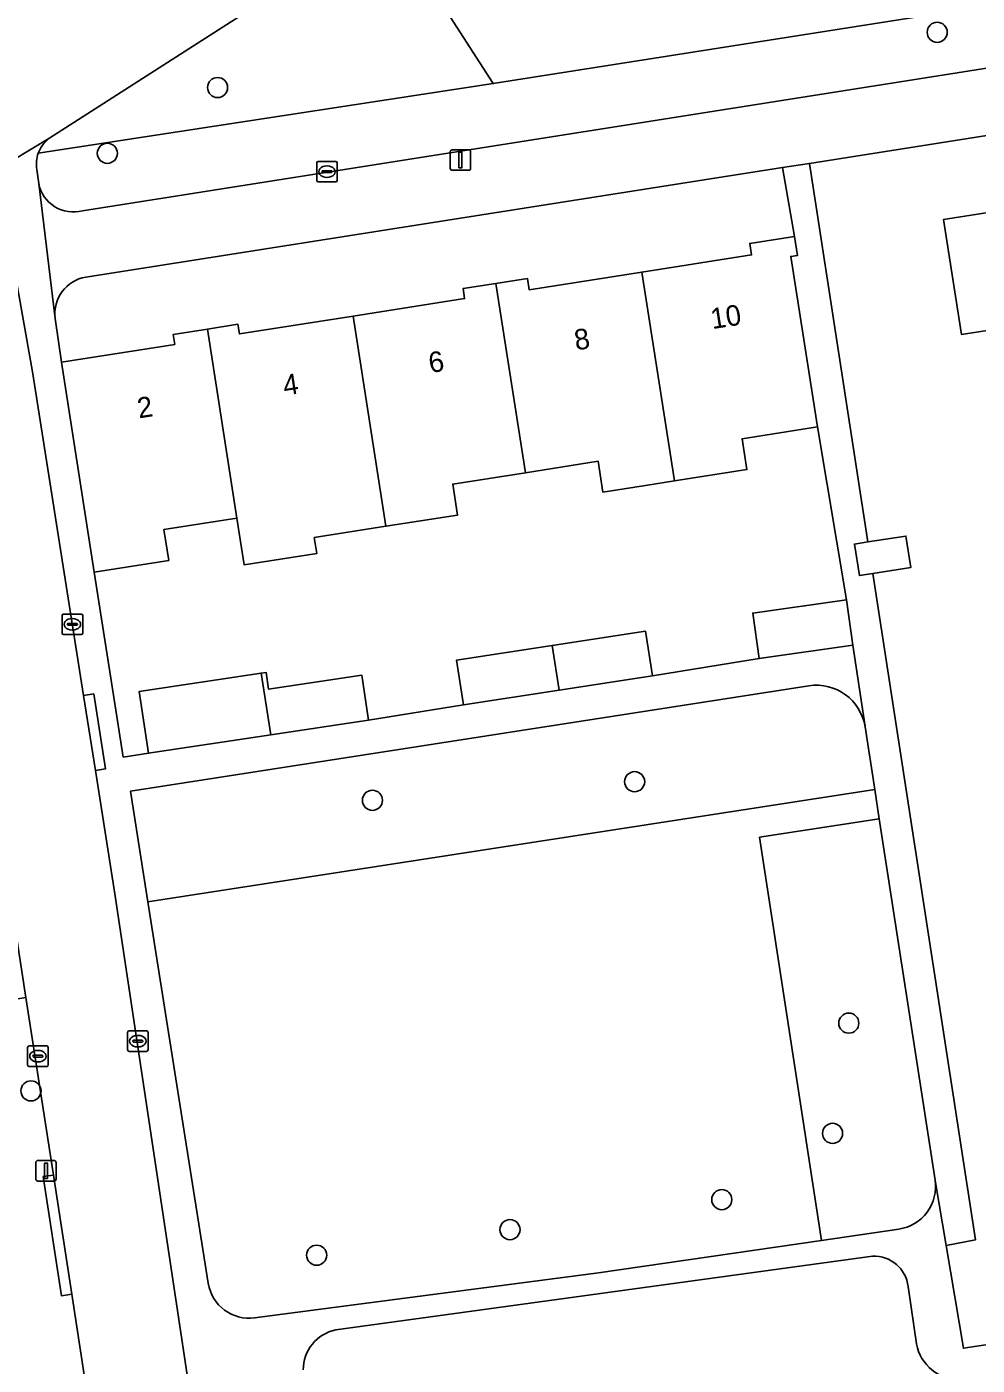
# Model space of a CAD drawing. Extents: x 160077 to 160948, y 386481 to 387498.
# Drawn here: x 160448.4 to 160494.6, y 387143.6 to 387208.7 of the extents above; entities that cross this region are included whole.
import ezdxf

# ---------------------------------------------------------------- set-up
doc = ezdxf.new("R2010")
doc.units = 0
for name, color, linetype in [('IMGEO_Boom', 7, 'Continuous'), ('IMGEO_Erf', 7, 'Continuous'), ('IMGEO_Groenvoorziening', 7, 'Continuous'), ('IMGEO_Kolk', 7, 'Continuous'), ('IMGEO_Lichtmast', 7, 'Continuous'), ('IMGEO_Muur', 7, 'Continuous'), ('IMGEO_Pand', 7, 'Continuous'), ('IMGEO_Pand_nummerreeks', 7, 'Continuous'), ('IMGEO_Parkeervlak_open', 7, 'Continuous'), ('IMGEO_Rijbaan_lokaal_open', 7, 'Continuous'), ('IMGEO_Voetpad_open', 7, 'Continuous')]:
    doc.layers.add(name, color=color, linetype=linetype)

msp = doc.modelspace()

# ---------------------------------------------------------------- linework, layer by layer
at = {"layer": 'IMGEO_Boom'}
for centre in [(160492.657, 387208.434), (160457.646, 387205.747), (160452.282, 387202.546), (160477.936, 387171.975), (160465.178, 387171.068), (160488.357, 387160.227), (160448.567, 387156.931), (160487.568, 387154.866), (160482.178, 387151.64), (160471.872, 387150.18), (160462.466, 387148.938)]:
    msp.add_circle(centre, 0.489, dxfattribs=at)
at = {"layer": 'IMGEO_Erf'}
for points in [[(160500, 387204.183), (160486.443, 387202.053), (160489.284, 387183.636), (160491.133, 387183.927), (160491.379, 387182.403), (160489.521, 387182.103), (160494.522, 387149.687), (160493.093, 387149.407), (160493.933, 387144.411), (160500, 387145.329)], [(160449.748, 387194.51), (160450.045, 387192.379), (160455.562, 387193.245), (160455.485, 387193.733), (160457.155, 387193.995), (160458.631, 387194.227), (160458.705, 387193.76), (160464.243, 387194.629), (160469.663, 387195.479), (160469.587, 387195.961), (160471.184, 387196.211), (160472.725, 387196.453), (160472.81, 387195.909), (160478.284, 387196.768), (160483.623, 387197.605), (160483.535, 387198.16), (160485.72, 387198.503), (160485.133, 387201.848), (160451.238, 387196.523)], [(160497.79, 387194.354), (160493.838, 387193.731), (160492.957, 387199.323), (160496.699, 387199.913)]]:
    msp.add_lwpolyline(points, dxfattribs=at)
msp.add_lwpolyline([(160486.83, 387189.238), (160483.167, 387188.662), (160483.402, 387187.16), (160479.868, 387186.605), (160478.463, 387186.384), (160476.397, 387186.06), (160476.161, 387187.561), (160472.619, 387187.005), (160469.087, 387186.451), (160469.322, 387184.949), (160465.837, 387184.402), (160462.347, 387183.854), (160462.47, 387183.072), (160458.943, 387182.522), (160458.588, 387184.802), (160455.037, 387184.245), (160455.272, 387182.743), (160451.645, 387182.174), (160452.585, 387176.178), (160453.056, 387173.173), (160454.286, 387173.358), (160453.834, 387176.366), (160459.764, 387177.257), (160460.006, 387177.293), (160460.129, 387176.472), (160464.668, 387177.153), (160464.996, 387174.967), (160469.607, 387175.714), (160469.274, 387177.889), (160473.928, 387178.601), (160478.467, 387179.296), (160478.8, 387177.121), (160484.002, 387177.964), (160483.685, 387180.175), (160488.237, 387180.828)], close=True, dxfattribs=at)
msp.add_arc((160451.527, 387194.751), 1.796, 99.27307, 187.71007, dxfattribs=at)
at = {"layer": 'IMGEO_Groenvoorziening'}
for points in [[(160468.963, 387209.178), (160465.938, 387213.851), (160449.437, 387203.261)], [(160509.511, 387211.109), (160509.377, 387211.966), (160498.218, 387210.216), (160471.06, 387205.939), (160448.92, 387202.55)], [(160448.92, 387202.55), (160471.06, 387205.939), (160468.963, 387209.178)], [(160451.075, 387199.755), (160500, 387207.46), (160507.733, 387208.672)], [(160448.857, 387201.752), (160448.946, 387201.079)], [(160486.417, 387176.643), (160453.401, 387171.506), (160454.256, 387166.131), (160489.619, 387171.598), (160489.149, 387174.646)], [(160459.449, 387145.885), (160476.173, 387148.072), (160487.035, 387149.659), (160484.013, 387169.274), (160489.839, 387170.175), (160489.619, 387171.598), (160454.256, 387166.131), (160457.195, 387147.572)], [(160492.554, 387152.587), (160489.839, 387170.175), (160484.013, 387169.274), (160487.035, 387149.659), (160490.79, 387150.207)]]:
    msp.add_lwpolyline(points, dxfattribs=at)
msp.add_lwpolyline([(160471.06, 387205.939), (160498.218, 387210.216), (160498.497, 387213.871), (160468.963, 387209.178)], close=True, dxfattribs=at)
for centre, radius, start, end in [((160450.379, 387202.032), 1.548, 127.48383, 160.47101), ((160450.379, 387202.033), 1.548, 160.4975, 190.47452), ((160450.618, 387201.394), 1.702, 190.68029, 285.56573), ((160486.776, 387174.267), 2.403, 9.07783, 98.59107), ((160490.489, 387152.274), 2.088, 278.27907, 8.63099), ((160459.187, 387147.885), 2.017, 188.91775, 277.45642)]:
    msp.add_arc(centre, radius, start, end, dxfattribs=at)
at = {"layer": 'IMGEO_Kolk'}
for p, q in [((160462.468, 387201.228), (160462.468, 387202.08)), ((160462.543, 387202.154), (160463.395, 387202.154)), ((160462.956, 387201.934), (160462.981, 387201.934)), ((160463.469, 387202.08), (160463.469, 387201.228)), ((160463.395, 387201.154), (160462.543, 387201.154)), ((160462.727, 387201.648), (160462.727, 387201.66)), ((160463.165, 387201.611), (160462.767, 387201.611)), ((160462.77, 387201.697), (160463.168, 387201.697)), ((160462.979, 387201.374), (160462.954, 387201.374)), ((160463.211, 387201.66), (160463.211, 387201.648)), ((160450.08, 387179.206), (160450.08, 387180.058)), ((160450.155, 387180.132), (160451.007, 387180.132)), ((160450.339, 387179.626), (160450.339, 387179.638)), ((160450.777, 387179.589), (160450.379, 387179.589)), ((160450.382, 387179.675), (160450.78, 387179.675)), ((160450.568, 387179.912), (160450.593, 387179.912)), ((160450.823, 387179.638), (160450.823, 387179.626)), ((160451.081, 387180.058), (160451.081, 387179.206)), ((160451.007, 387179.132), (160450.155, 387179.132)), ((160450.591, 387179.352), (160450.566, 387179.352)), ((160453.264, 387158.925), (160453.264, 387159.777)), ((160453.339, 387159.851), (160454.191, 387159.851)), ((160453.566, 387159.394), (160453.964, 387159.394)), ((160453.752, 387159.631), (160453.777, 387159.631)), ((160454.265, 387159.777), (160454.265, 387158.925)), ((160448.403, 387158.194), (160448.403, 387159.046)), ((160448.478, 387159.12), (160449.33, 387159.12)), ((160448.891, 387158.9), (160448.916, 387158.9)), ((160449.404, 387159.046), (160449.404, 387158.194)), ((160454.191, 387158.851), (160453.339, 387158.851)), ((160453.523, 387159.345), (160453.523, 387159.357)), ((160453.961, 387159.308), (160453.563, 387159.308)), ((160453.775, 387159.071), (160453.75, 387159.071)), ((160454.007, 387159.357), (160454.007, 387159.345)), ((160449.33, 387158.12), (160448.478, 387158.12)), ((160448.662, 387158.614), (160448.662, 387158.626)), ((160449.1, 387158.577), (160448.702, 387158.577)), ((160448.705, 387158.663), (160449.103, 387158.663)), ((160448.914, 387158.34), (160448.889, 387158.34)), ((160449.146, 387158.626), (160449.146, 387158.614))]:
    msp.add_line(p, q, dxfattribs=at)
for points in [[(160462.468, 387201.228), (160462.468, 387202.08)], [(160462.543, 387202.154), (160463.395, 387202.154)], [(160463.469, 387202.08), (160463.469, 387201.228)], [(160463.395, 387201.154), (160462.543, 387201.154)], [(160450.08, 387179.206), (160450.08, 387180.058)], [(160450.155, 387180.132), (160451.007, 387180.132)], [(160451.081, 387180.058), (160451.081, 387179.206)], [(160451.007, 387179.132), (160450.155, 387179.132)], [(160453.264, 387158.925), (160453.264, 387159.777)], [(160453.339, 387159.851), (160454.191, 387159.851)], [(160454.265, 387159.777), (160454.265, 387158.925)], [(160448.403, 387158.194), (160448.403, 387159.046)], [(160448.478, 387159.12), (160449.33, 387159.12)], [(160449.404, 387159.046), (160449.404, 387158.194)], [(160454.191, 387158.851), (160453.339, 387158.851)], [(160449.33, 387158.12), (160448.478, 387158.12)]]:
    msp.add_lwpolyline(points, dxfattribs=at)
for centre, radius, start, end in [((160462.545, 387202.078), 0.0765, 91.55205, 178.44795), ((160462.545, 387202.078), 0.0765, 91.55205, 178.44795), ((160463.393, 387202.078), 0.0765, 1.55205, 88.44795), ((160463.393, 387202.078), 0.0765, 1.55205, 88.44795), ((160462.545, 387201.23), 0.0765, 181.55205, 268.44795), ((160462.545, 387201.23), 0.0765, 181.55205, 268.44795), ((160462.767, 387201.657), 0.0403, 85.87752, 175.75265), ((160462.764, 387201.647), 0.0366, 178.93798, 274.71019), ((160463.168, 387201.654), 0.043, 264.86636, 352.45326), ((160463.172, 387201.659), 0.0386, 1.73085, 96.63898), ((160463.393, 387201.23), 0.0765, 271.55205, 358.44795), ((160463.393, 387201.23), 0.0765, 271.55205, 358.44795), ((160450.157, 387180.056), 0.0765, 91.55205, 178.44795), ((160450.157, 387180.056), 0.0765, 91.55205, 178.44795), ((160450.379, 387179.635), 0.0403, 85.87752, 175.75265), ((160450.376, 387179.625), 0.0366, 178.93798, 274.71019), ((160450.78, 387179.632), 0.043, 264.86636, 352.45326), ((160450.784, 387179.637), 0.0386, 1.73085, 96.63898), ((160451.005, 387180.056), 0.0765, 1.55205, 88.44795), ((160451.005, 387180.056), 0.0765, 1.55205, 88.44795), ((160450.157, 387179.208), 0.0765, 181.55205, 268.44795), ((160450.157, 387179.208), 0.0765, 181.55205, 268.44795), ((160451.005, 387179.208), 0.0765, 271.55205, 358.44795), ((160451.005, 387179.208), 0.0765, 271.55205, 358.44795), ((160453.341, 387159.775), 0.0765, 91.55205, 178.44795), ((160453.341, 387159.775), 0.0765, 91.55205, 178.44795), ((160453.563, 387159.354), 0.0403, 85.87752, 175.75265), ((160453.968, 387159.356), 0.0386, 1.73085, 96.63898), ((160454.189, 387159.775), 0.0765, 1.55205, 88.44795), ((160454.189, 387159.775), 0.0765, 1.55205, 88.44795), ((160448.48, 387159.044), 0.0765, 91.55205, 178.44795), ((160448.48, 387159.044), 0.0765, 91.55205, 178.44795), ((160449.328, 387159.044), 0.0765, 1.55205, 88.44795), ((160449.328, 387159.044), 0.0765, 1.55205, 88.44795), ((160453.341, 387158.927), 0.0765, 181.55205, 268.44795), ((160453.341, 387158.927), 0.0765, 181.55205, 268.44795), ((160453.56, 387159.344), 0.0366, 178.93798, 274.71019), ((160453.964, 387159.351), 0.043, 264.86636, 352.45326), ((160454.189, 387158.927), 0.0765, 271.55205, 358.44795), ((160454.189, 387158.927), 0.0765, 271.55205, 358.44795), ((160448.48, 387158.196), 0.0765, 181.55205, 268.44795), ((160448.48, 387158.196), 0.0765, 181.55205, 268.44795), ((160448.702, 387158.623), 0.0403, 85.87752, 175.75265), ((160448.699, 387158.613), 0.0366, 178.93798, 274.71019), ((160449.103, 387158.62), 0.043, 264.86636, 352.45326), ((160449.107, 387158.625), 0.0386, 1.73085, 96.63898), ((160449.328, 387158.196), 0.0765, 271.55205, 358.44795), ((160449.328, 387158.196), 0.0765, 271.55205, 358.44795)]:
    msp.add_arc(centre, radius, start, end, dxfattribs=at)
for centre, major_axis, ratio, start_param, end_param in [((160462.955, 387201.654), (-0.387, 0.002), 0.722429, 4.712389, 7.853982), ((160462.98, 387201.654), (-0.39, 0.002), 0.717154, 1.570796, 4.712389), ((160450.567, 387179.632), (-0.387, 0.002), 0.722429, 4.712389, 7.853982), ((160450.592, 387179.632), (-0.39, 0.002), 0.717154, 1.570796, 4.712389), ((160453.751, 387159.351), (-0.387, 0.002), 0.722429, 4.712389, 7.853982), ((160453.776, 387159.351), (-0.39, 0.002), 0.717154, 1.570796, 4.712389), ((160448.89, 387158.62), (-0.387, 0.002), 0.722429, 4.712389, 7.853982), ((160448.915, 387158.62), (-0.39, 0.002), 0.717154, 1.570796, 4.712389)]:
    msp.add_ellipse(centre, major_axis=major_axis, ratio=ratio, start_param=start_param, end_param=end_param, dxfattribs=at)
at = {"layer": 'IMGEO_Lichtmast'}
for p, q in [((160468.967, 387201.819), (160468.967, 387202.619)), ((160468.967, 387202.619), (160468.967, 387201.819)), ((160469.067, 387202.719), (160469.857, 387202.719)), ((160469.857, 387202.719), (160469.067, 387202.719)), ((160469.957, 387202.619), (160469.957, 387201.819)), ((160469.957, 387201.819), (160469.957, 387202.619)), ((160469.857, 387201.719), (160469.067, 387201.719)), ((160469.067, 387201.719), (160469.857, 387201.719)), ((160448.899, 387153.547), (160449.689, 387153.547)), ((160449.689, 387153.547), (160448.899, 387153.547)), ((160448.799, 387152.647), (160448.799, 387153.447)), ((160448.799, 387153.447), (160448.799, 387152.647)), ((160449.789, 387153.447), (160449.789, 387152.647)), ((160449.789, 387152.647), (160449.789, 387153.447)), ((160449.689, 387152.547), (160448.899, 387152.547)), ((160448.899, 387152.547), (160449.689, 387152.547))]:
    msp.add_line(p, q, dxfattribs=at)
for points in [[(160469.387, 387202.594), (160469.537, 387202.594), (160469.537, 387201.844), (160469.387, 387201.844), (160469.387, 387202.594)], [(160449.219, 387153.422), (160449.369, 387153.422), (160449.369, 387152.672), (160449.219, 387152.672), (160449.219, 387153.422)]]:
    msp.add_lwpolyline(points, dxfattribs=at)
for centre, start, end in [((160469.067, 387202.619), 90, 180), ((160469.067, 387202.619), 90, 180), ((160469.857, 387202.619), 0, 90), ((160469.857, 387202.619), 360, 90), ((160469.067, 387201.819), 180, 270), ((160469.067, 387201.819), 180, 270), ((160469.857, 387201.819), 270, 0), ((160469.857, 387201.819), 270, 0), ((160448.899, 387153.447), 90, 180), ((160448.899, 387153.447), 90, 180), ((160449.689, 387153.447), 0, 90), ((160449.689, 387153.447), 360, 90), ((160448.899, 387152.647), 180, 270), ((160448.899, 387152.647), 180, 270), ((160449.689, 387152.647), 270, 0), ((160449.689, 387152.647), 270, 0)]:
    msp.add_arc(centre, 0.1, start, end, dxfattribs=at)
at = {"layer": 'IMGEO_Muur'}
msp.add_lwpolyline([(160451.645, 387182.174), (160452.585, 387176.178)], dxfattribs=at)
at = {"layer": 'IMGEO_Pand'}
for points in [[(160509.834, 387192.446), (160509.219, 387196.349), (160506.913, 387196.508), (160506.414, 387199.672), (160500, 387198.661), (160496.971, 387198.184), (160496.699, 387199.913), (160492.957, 387199.323), (160493.838, 387193.731), (160497.79, 387194.354), (160498.375, 387190.643), (160500, 387190.899)], [(160485.72, 387198.503), (160483.535, 387198.16), (160483.623, 387197.605), (160478.284, 387196.768), (160479.868, 387186.605), (160483.402, 387187.16), (160483.167, 387188.662), (160486.83, 387189.238), (160485.53, 387197.53), (160485.865, 387197.582)], [(160472.619, 387187.005), (160476.161, 387187.561), (160476.397, 387186.06), (160478.463, 387186.384), (160479.868, 387186.605), (160478.284, 387196.768), (160472.81, 387195.909), (160472.725, 387196.453), (160471.184, 387196.211)], [(160471.184, 387196.211), (160469.587, 387195.961), (160469.663, 387195.479), (160464.243, 387194.629), (160465.837, 387184.402), (160469.322, 387184.949), (160469.087, 387186.451), (160472.619, 387187.005)], [(160464.243, 387194.629), (160458.705, 387193.76), (160458.631, 387194.227), (160457.155, 387193.995), (160458.588, 387184.802), (160458.943, 387182.522), (160462.47, 387183.072), (160462.347, 387183.854), (160465.837, 387184.402)], [(160451.645, 387182.174), (160455.272, 387182.743), (160455.037, 387184.245), (160458.588, 387184.802), (160457.155, 387193.995), (160455.485, 387193.733), (160455.562, 387193.245), (160450.045, 387192.379)], [(160489.284, 387183.636), (160488.628, 387183.533), (160488.87, 387181.998), (160489.521, 387182.103), (160491.379, 387182.403), (160491.133, 387183.927)], [(160488.554, 387178.617), (160488.237, 387180.828), (160483.685, 387180.175), (160484.002, 387177.964)], [(160478.8, 387177.121), (160478.467, 387179.296), (160473.928, 387178.601), (160474.267, 387176.427)], [(160474.267, 387176.427), (160473.928, 387178.601), (160469.274, 387177.889), (160469.607, 387175.714)], [(160460.233, 387174.251), (160459.764, 387177.257), (160453.834, 387176.366), (160454.286, 387173.358)], [(160464.996, 387174.967), (160464.668, 387177.153), (160460.129, 387176.472), (160460.006, 387177.293), (160459.764, 387177.257), (160460.233, 387174.251)]]:
    msp.add_lwpolyline(points, close=True, dxfattribs=at)
at = {"layer": 'IMGEO_Parkeervlak_open'}
for points in [[(160489.513, 387148.892), (160463.394, 387145.308)], [(160491.654, 387144.624), (160491.247, 387147.408)]]:
    msp.add_lwpolyline(points, dxfattribs=at)
for centre, radius, start, end in [((160489.578, 387147.213), 1.68, 6.66493, 92.21961), ((160463.806, 387143.357), 1.994, 101.93218, 180.07908), ((160493.751, 387144.998), 2.13, 190.11713, 270.82479)]:
    msp.add_arc(centre, radius, start, end, dxfattribs=at)
at = {"layer": 'IMGEO_Rijbaan_lokaal_open'}
msp.add_lwpolyline([(160456.269, 387142.466), (160452.642, 387166.52), (160451.698, 387172.524), (160451.124, 387176.171), (160448.647, 387191.915), (160447.856, 387196.313), (160447.484, 387198.268), (160447.442, 387198.531), (160447.437, 387198.56), (160442.512, 387197.622), (160444.978, 387182.595), (160446.013, 387176.282), (160447.401, 387167.413), (160448.319, 387161.471), (160449.654, 387152.837), (160450.551, 387147.034), (160451.402, 387141.525)], dxfattribs=at)
at = {"layer": 'IMGEO_Voetpad_open'}
for points in [[(160485.133, 387201.848), (160486.443, 387202.053), (160500, 387204.183), (160508.597, 387205.531), (160513.55, 387206.404), (160508.282, 387239.959), (160502.892, 387236.932), (160502.873, 387236.9)], [(160446.676, 387201.618), (160449.437, 387203.261), (160465.938, 387213.851)], [(160507.733, 387208.672), (160500, 387207.46), (160451.075, 387199.755)], [(160449.437, 387203.261), (160446.676, 387201.618), (160446.779, 387201.233), (160447.259, 387199.514), (160447.334, 387199.112), (160447.437, 387198.56), (160447.442, 387198.531), (160447.484, 387198.268), (160447.856, 387196.313), (160448.647, 387191.915), (160451.124, 387176.171), (160451.618, 387176.247), (160452.192, 387172.6), (160451.698, 387172.524), (160452.642, 387166.52), (160456.269, 387142.466)], [(160448.946, 387201.079), (160448.857, 387201.752)], [(160451.238, 387196.523), (160485.133, 387201.848)], [(160489.149, 387174.646), (160489.155, 387174.657), (160488.554, 387178.617), (160484.002, 387177.964), (160478.8, 387177.121), (160474.267, 387176.427), (160469.607, 387175.714), (160464.996, 387174.967), (160460.233, 387174.251), (160454.286, 387173.358), (160453.056, 387173.173), (160452.585, 387176.178), (160451.645, 387182.174), (160450.045, 387192.379), (160449.748, 387194.51), (160449.742, 387194.515), (160448.946, 387201.079)], [(160448.946, 387201.079), (160449.742, 387194.515), (160449.748, 387194.51)], [(160451.402, 387141.525), (160450.551, 387147.034), (160450.057, 387146.957), (160449.16, 387152.761), (160449.654, 387152.837), (160448.319, 387161.471), (160447.825, 387161.394), (160446.907, 387167.336), (160447.401, 387167.413), (160446.013, 387176.282), (160445.519, 387176.206), (160444.484, 387182.514), (160444.978, 387182.595), (160442.512, 387197.622)], [(160457.195, 387147.572), (160454.256, 387166.131), (160453.401, 387171.506), (160486.417, 387176.643)], [(160493.782, 387142.868), (160500, 387143.854), (160518.297, 387146.776), (160522.624, 387147.455), (160522.443, 387148.54), (160522.567, 387148.56), (160522.517, 387148.875), (160522.023, 387148.799), (160519.378, 387148.285), (160516.768, 387147.865), (160501.448, 387145.45), (160500, 387145.329), (160493.933, 387144.411), (160493.093, 387149.407), (160492.562, 387152.579), (160492.554, 387152.587)], [(160490.79, 387150.207), (160487.035, 387149.659), (160476.173, 387148.072), (160459.449, 387145.885)], [(160463.394, 387145.308), (160489.513, 387148.892)], [(160491.247, 387147.408), (160491.654, 387144.624)]]:
    msp.add_lwpolyline(points, dxfattribs=at)
for points in [[(160489.521, 387182.103), (160488.87, 387181.998), (160488.628, 387183.533), (160489.284, 387183.636), (160486.443, 387202.053), (160485.133, 387201.848), (160485.72, 387198.503), (160485.865, 387197.582), (160485.53, 387197.53), (160486.83, 387189.238), (160488.237, 387180.828), (160488.554, 387178.617), (160489.155, 387174.657), (160489.149, 387174.646), (160489.619, 387171.598), (160489.839, 387170.175), (160492.554, 387152.587), (160492.562, 387152.579), (160493.093, 387149.407), (160494.522, 387149.687)], [(160451.698, 387172.524), (160452.192, 387172.6), (160451.618, 387176.247), (160451.124, 387176.171)], [(160449.654, 387152.837), (160449.16, 387152.761), (160450.057, 387146.957), (160450.551, 387147.034)]]:
    msp.add_lwpolyline(points, close=True, dxfattribs=at)
for centre, radius, start, end in [((160450.379, 387202.032), 1.548, 127.48383, 160.47101), ((160450.379, 387202.033), 1.548, 160.4975, 190.47452), ((160450.618, 387201.394), 1.702, 190.68029, 285.56573), ((160451.527, 387194.751), 1.796, 99.27307, 187.71007), ((160486.776, 387174.267), 2.403, 9.07783, 98.59107), ((160490.489, 387152.274), 2.088, 278.27907, 8.63099), ((160489.578, 387147.213), 1.68, 6.66493, 92.21961), ((160459.187, 387147.885), 2.017, 188.91775, 277.45642), ((160463.806, 387143.357), 1.994, 101.93218, 180.07908), ((160493.751, 387144.998), 2.13, 190.11713, 270.82479)]:
    msp.add_arc(centre, radius, start, end, dxfattribs=at)

# ---------------------------------------------------------------- texts
at = {"layer": 'IMGEO_Pand_nummerreeks'}
for s, rotation, p in [('10', 8.84994, (160481.711, 387193.99)), ('8', 8.84994, (160475.081, 387192.957)), ('6', 8.84994, (160467.991, 387191.854)), ('4', 8.8522, (160460.906, 387190.751)), ('2', 8.84994, (160453.818, 387189.646))]:
    msp.add_text(s, height=1, rotation=rotation, dxfattribs=at).set_placement(p)

doc.saveas('drawing.dxf')
